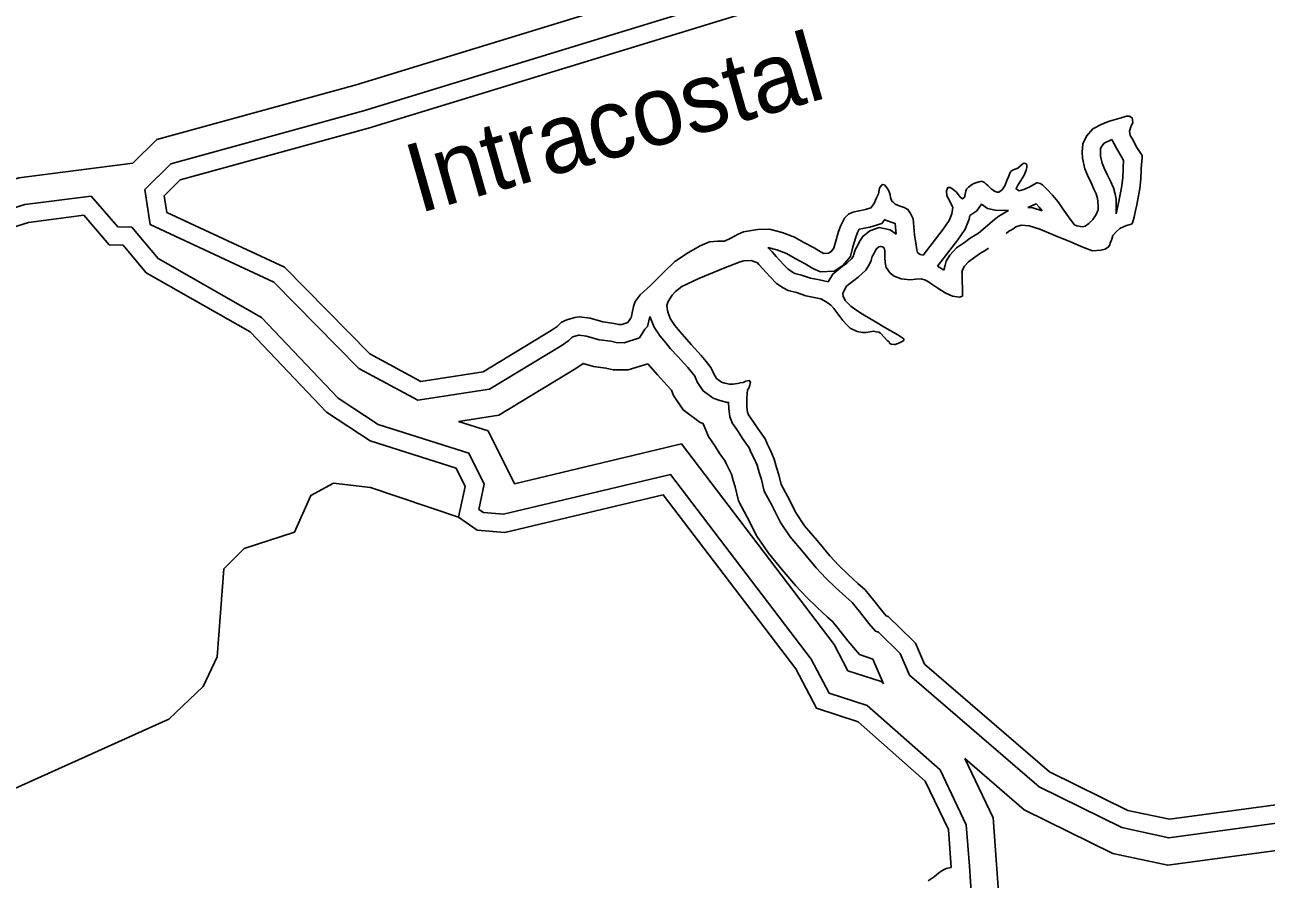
# Model space of a CAD drawing. Extents: x 2104537 to 2336408, y 34176 to 229611.
# Drawn here: x 2150616 to 2155108, y 46233 to 49325 of the extents above; entities that cross this region are included whole.
import ezdxf

# ---------------------------------------------------------------- set-up
doc = ezdxf.new("R2010")
doc.units = 0
for name, color, linetype in [('Exist Hydrographic Buffer Line', 7, 'Continuous'), ('Exist Hydrographic Creek Single Shore', 7, 'Continuous'), ('Exist Hydrographic Intracoastal Waterway Label', 7, 'Continuous'), ('Exist Hydrographic Island Shore', 7, 'Continuous'), ('Exist Hydrographic Misc Water Feature', 7, 'Continuous')]:
    doc.layers.add(name, color=color, linetype=linetype)

msp = doc.modelspace()

# ---------------------------------------------------------------- linework, layer by layer
at = {"layer": 'Exist Hydrographic Buffer Line'}
for p, q in [((2154066.8, 48571.2), (2154125.2, 48620.6)), ((2153783.1, 47050), (2153704.5, 47126.8))]:
    msp.add_line(p, q, dxfattribs=at)
for points in [[(2151814.1, 49107.9), (2156360.8, 50500.1), (2156561.3, 50502.1)], [(2151841.6, 49013.4), (2156376, 50401.8), (2156499.2, 50403)], [(2151006.3, 48823.7), (2151092.8, 48910.1), (2151814.1, 49107.9)], [(2151050.1, 48728.4), (2151143.9, 48822.1), (2151841.6, 49013.4)], [(2154548.9, 48910), (2154522.1, 48896.1), (2154512.5, 48885.2), (2154508.6, 48877.4), (2154507.9, 48863.3), (2154508.2, 48849.9), (2154513.9, 48824.4), (2154521.7, 48806.6), (2154533.4, 48780.3), (2154543.9, 48758.6), (2154554.8, 48735.2), (2154561, 48711.5), (2154564.7, 48693.9), (2154565.4, 48640.2)], [(2154565.4, 48640.2), (2154575, 48686), (2154585.4, 48742.3), (2154588.5, 48772), (2154589.7, 48801.3), (2154589.8, 48808.3), (2154592, 48834.1), (2154583.7, 48847.1), (2154566.2, 48878.7), (2154548.9, 48910)], [(2148726.4, 48156.5), (2148796.7, 48173.5), (2148849, 48186.6), (2148852.1, 48189.1), (2148897.9, 48218.9), (2149001.7, 48273.8), (2150594, 48770.8), (2151006.3, 48823.7)], [(2148724.9, 48054.9), (2148820.2, 48078), (2148875.7, 48091.8), (2148890.1, 48093.4), (2148909.8, 48109.3), (2148947.8, 48134), (2149039.6, 48182.5), (2150615, 48674.2), (2150855.7, 48705.2)], [(2151894, 47879), (2151749.4, 47973.7), (2151472, 48266), (2151097.7, 48479), (2151002.2, 48592.9), (2150951.7, 48593.8), (2150855.7, 48705.2)], [(2151824.3, 48081.3), (2151516.7, 48393.2), (2151069.4, 48601.6), (2151050.1, 48728.4)], [(2154175.7, 48652.8), (2154126.9, 48653.7), (2154099.9, 48659.7), (2154077.2, 48675.3), (2154060.5, 48651.3), (2154035.6, 48634.2)], [(2154125.2, 48620.6), (2154139.9, 48632.4), (2154175.7, 48652.8)], [(2154297, 48651.7), (2154285.8, 48665.2), (2154275, 48676.6), (2154244.8, 48663.7)], [(2154244.8, 48663.7), (2154263.6, 48661.9), (2154297, 48651.7)], [(2153769, 48566.9), (2153765.6, 48605.6), (2153757.4, 48608.5), (2153730.1, 48618.4), (2153727.8, 48620.5), (2153717.4, 48606.3), (2153673.7, 48592.7), (2153647.9, 48587.4), (2153635.1, 48585), (2153628.7, 48572.9), (2153623.1, 48556.6), (2153612.5, 48521.4), (2153603.9, 48486), (2153577.4, 48454.6), (2153544.1, 48433.3), (2153494.7, 48431.2), (2153467.7, 48443.5), (2153439.7, 48459.8), (2153403.5, 48479.1), (2153372.5, 48496.9), (2153336.7, 48510.9), (2153304.6, 48518.8)], [(2154035.6, 48634.2), (2154032.5, 48621.3), (2154018.3, 48585.5), (2153991.9, 48547.3), (2153963.3, 48509.7), (2153918.6, 48452)], [(2153522.5, 48395.3), (2153539.9, 48422.9), (2153575.1, 48451.4), (2153589.7, 48462.2), (2153608.2, 48478.9), (2153614.1, 48488.4), (2153616.1, 48493.1), (2153620.6, 48510.8), (2153630, 48527.1), (2153636.5, 48540.6), (2153648.1, 48558.9), (2153672.9, 48578.7), (2153706.9, 48591.2), (2153746.5, 48582.5), (2153769, 48566.9)], [(2154066.8, 48571.2), (2154037.1, 48552.3), (2154016.4, 48537.4), (2153987.2, 48517.6), (2153962.5, 48490.7), (2153949.8, 48469), (2153945.9, 48454.7), (2153940.8, 48437.1)], [(2153304.6, 48518.8), (2153320.1, 48502.7), (2153335.1, 48486.4), (2153347.8, 48472.5), (2153361.3, 48457.1), (2153377.7, 48440.1), (2153393.4, 48429.8), (2153401.7, 48425.4), (2153426.7, 48418.9), (2153459.3, 48408), (2153491.3, 48401.6), (2153522.5, 48395.3)], [(2153783.1, 47050), (2153817, 46971.9), (2154286.6, 46567.3), (2154585.4, 46420), (2154755.5, 46383.4), (2155349.4, 46464.3), (2155913.6, 46391.3), (2156312.2, 46411.6), (2156633.7, 46620.6), (2156808.2, 46822.4), (2156955.6, 46932.9), (2157107.7, 47008.1), (2157301, 47040.9), (2157646.6, 47044.2), (2157991.2, 47142.3), (2158140.1, 47256.9), (2158234.7, 47371.2), (2158332.8, 47633.8), (2158331.9, 47877.8), (2158285.5, 48143.7), (2158186.8, 48292), (2158030.3, 48400), (2157826.5, 48497.9), (2157668.1, 48532.1)], [(2153918.6, 48452), (2153930.1, 48443.8), (2153940.8, 48437.1)], [(2152877.8, 48269.7), (2152869.2, 48233.5), (2152859.8, 48223), (2152840, 48191.6), (2152785, 48174.5), (2152755.9, 48175), (2152736, 48179.5), (2152694, 48185.5), (2152648.1, 48198.4), (2152621.9, 48201.7), (2152619.6, 48201.3), (2152598.8, 48195.2), (2152594.7, 48193.5), (2152584.1, 48182.7), (2152556, 48163.7)], [(2153704.5, 47126.8), (2153694, 47130.6), (2153669.4, 47158.8), (2153636, 47201.4), (2153609.3, 47234.5), (2153586.5, 47254.7), (2153549, 47289.2), (2153514.3, 47322.8), (2153479.6, 47360.3), (2153432.1, 47416.6), (2153385, 47472.6), (2153349.8, 47524.4), (2153317.3, 47588.7), (2153290.8, 47637.9), (2153280.9, 47679.2), (2153272.9, 47704.5), (2153265.4, 47731.2), (2153255.4, 47755), (2153243.2, 47779), (2153236.6, 47794.4), (2153213.1, 47827.5), (2153196.9, 47853.2), (2153183.2, 47872.3), (2153176.6, 47882.1), (2153166.7, 47906.2), (2153162.9, 47936.5), (2153162.6, 47958.7), (2153158.7, 47958.6), (2153131.2, 47964.8), (2153106, 47973.5), (2153070.5, 47999.9), (2153050.4, 48030.3), (2153042, 48050.1), (2153041, 48052.4), (2153030.6, 48065.9), (2153014.3, 48085.2), (2152978.3, 48124), (2152952.5, 48152.9), (2152935.6, 48173.6), (2152915.3, 48197.7), (2152893.1, 48230.9), (2152877.8, 48269.7)], [(2151824.3, 48081.3), (2152037.4, 47966.3), (2152296.9, 48006.7), (2152556, 48163.7)], [(2152185, 47889.7), (2152331.3, 47912.5), (2152609, 48080.8)], [(2152869.8, 48097.8), (2152799, 48075.8), (2152744.1, 48076.8), (2152718.3, 48082.6), (2152673.7, 48088.9), (2152636.6, 48099.4), (2152609, 48080.8)], [(2153684.7, 47029.4), (2153636.7, 47046.5), (2153593.5, 47096.1), (2153559, 47140.1), (2153537.9, 47166.3), (2153520.5, 47181.7), (2153481.5, 47217.6), (2153443.9, 47254), (2153405.8, 47295.1), (2153356.8, 47353.1), (2153306.4, 47413.1), (2153264.8, 47474.4), (2153230, 47543.2), (2153198.1, 47602.5), (2153186, 47652.8), (2153178.5, 47676.4), (2153172.3, 47698.8), (2153166.1, 47713.5), (2153154, 47737.3), (2153150.2, 47746), (2153131.2, 47772.8), (2153115.2, 47798.3), (2153102.4, 47816.1), (2153089.4, 47835.5), (2153070.7, 47881), (2153070.6, 47881.6), (2153059.5, 47885.4), (2152997.9, 47931.2), (2152963.4, 47983.5), (2152955.4, 48002.3), (2152954, 48004.1), (2152940.6, 48020), (2152905.5, 48057.7), (2152869.8, 48097.8)], [(2152387.2, 47664.3), (2152291.9, 47855.7), (2152185, 47889.7)], [(2152258.4, 47571.6), (2152278, 47662.8), (2152222.4, 47774.5), (2151894, 47879)], [(2153723.3, 46940.6), (2153714.1, 46948.7), (2153594.2, 46987.5), (2153543.9, 47083), (2152992, 47808.2), (2152387.2, 47664.3)], [(2154033.7, 46281.1), (2154022.6, 46430.1), (2153927.5, 46628.8), (2153664.3, 46861.3), (2153525.8, 46906.2), (2153460.6, 47029.9), (2152952.5, 47697.6), (2152347.2, 47553.6), (2152275.3, 47559.7), (2152258.4, 47571.6)], [(2153684.7, 47029.4), (2153723.3, 46940.6)], [(2156017.5, 45986.1), (2155495.4, 45610.9), (2155198.4, 45438.8), (2152511, 44686.1), (2152493.3, 44701.2), (2152492.8, 44755.1), (2152528.4, 44816.8), (2153488.6, 45080.6), (2153930, 45266.8), (2154055.8, 45406.1), (2154054.6, 45679.1), (2153952.9, 45795.6), (2153716.2, 45805), (2153833.1, 45894.1), (2154031.1, 46035.8), (2154042, 46169.5), (2154033.7, 46281.1)]]:
    msp.add_lwpolyline(points, dxfattribs=at)
at = {"layer": 'Exist Hydrographic Creek Single Shore'}
msp.add_line((2154008.3, 48342.7), (2154007.2, 48426.3), dxfattribs=at)
for points in [[(2151859.8, 48950.3), (2156386.1, 50336.3), (2156479.7, 50337.2)], [(2154610.5, 48994.5), (2154602.3, 48994.6), (2154582.5, 48988.4), (2154540.5, 48975.5), (2154512.8, 48965.2), (2154481, 48948.7), (2154457.5, 48922), (2154443.8, 48894.3), (2154442.3, 48864.2), (2154442.8, 48841.9), (2154451.3, 48804), (2154461.6, 48780.1), (2154473.9, 48752.7), (2154484.6, 48730.5), (2154492.8, 48712.9), (2154497.1, 48696.4), (2154499.2, 48686.6), (2154499.5, 48666.9), (2154499.6, 48654.7), (2154492, 48638.5), (2154480.2, 48620.7), (2154466.5, 48606.2), (2154452.5, 48596.6), (2154442.6, 48594.2), (2154422.3, 48597.8), (2154414.5, 48601.3), (2154398.2, 48621.3), (2154371.7, 48658.8), (2154355.1, 48684.4), (2154334.9, 48708.8), (2154314.3, 48730.5), (2154297.9, 48745.6), (2154289.8, 48750.7), (2154280, 48753.1), (2154278, 48753.2), (2154250.2, 48737.3), (2154230.3, 48728.8), (2154214.5, 48724.2)], [(2154543.5, 48534.1), (2154549.3, 48549.4), (2154553.2, 48561.8), (2154564.9, 48575.4), (2154578.6, 48588.2), (2154594.5, 48594.5), (2154602.5, 48598.6), (2154620.3, 48603.2), (2154624.3, 48608.7), (2154630.3, 48629.2), (2154633.9, 48647.2), (2154639.4, 48673.3), (2154650.3, 48732.8), (2154654, 48767.2), (2154655.2, 48799.4), (2154655.4, 48804.9), (2154658.8, 48845.2), (2154658.6, 48851.8), (2154640.1, 48880.7), (2154623.6, 48910.5), (2154615.7, 48924.8), (2154613.4, 48940.3), (2154619, 48959.2), (2154624.8, 48970.6), (2154624.6, 48981.1), (2154624, 48982.7)], [(2151120, 48705.4), (2151178, 48763.4), (2151859.8, 48950.3)], [(2154208.2, 48742.3), (2154225.9, 48770.6), (2154231.6, 48780.3), (2154239.2, 48799.2), (2154241.1, 48809), (2154241.2, 48817.2), (2154239, 48821.2), (2154235.1, 48822.9), (2154232.5, 48824), (2154228.9, 48823), (2154209.2, 48806.4), (2154199.3, 48802.3), (2154189.3, 48798.5), (2154184.3, 48794.4), (2154181.6, 48790.5), (2154175.7, 48774.2), (2154169.7, 48761.6)], [(2153866.1, 48491.5), (2153856, 48493.3), (2153846, 48500.7), (2153843.9, 48510.6), (2153841.5, 48527.1), (2153835.1, 48564.9), (2153829.9, 48622.4), (2153821.1, 48642.3), (2153811.6, 48656.6), (2153797.3, 48664.1), (2153779.4, 48670.3), (2153765, 48675.5), (2153758.9, 48681.2), (2153753.1, 48687.2), (2153748.8, 48699.5), (2153746.7, 48709.3), (2153742.3, 48723.5), (2153736.3, 48733.5), (2153726, 48745.2), (2153718.2, 48747), (2153708.1, 48733.1), (2153704.4, 48712.8), (2153696.9, 48696.5), (2153689, 48678.6), (2153677.2, 48662.5), (2153657.4, 48656.3), (2153635.3, 48651.8), (2153611.6, 48647.3), (2153595.7, 48639.4), (2153582, 48624.9), (2153568.3, 48599), (2153560.7, 48576.8), (2153549.1, 48538.6), (2153543.8, 48516.4), (2153533.7, 48504.5), (2153523.7, 48498.1), (2153507.6, 48497.4), (2153497.9, 48501.9), (2153471.6, 48517.2), (2153435.2, 48536.6), (2153400.8, 48556.3), (2153356.5, 48573.5), (2153310.5, 48584.9), (2153268.5, 48584.1), (2153266.5, 48584.1), (2153216.8, 48575.3), (2153196.6, 48566.8), (2153170.8, 48552.5), (2153147.3, 48542.1), (2153123, 48542), (2153093.1, 48539.3), (2153059.3, 48525.1), (2153017.8, 48500.4), (2152968.3, 48467.9), (2152926.9, 48428.3), (2152879.4, 48381.7), (2152842, 48347.3), (2152824.4, 48323), (2152818.8, 48305.1), (2152814.9, 48288.7), (2152809.2, 48264.9), (2152807.2, 48262.6), (2152797.4, 48247.1), (2152775.6, 48240.3), (2152763.8, 48240.5), (2152747.8, 48244.1), (2152707.5, 48249.8), (2152661.2, 48262.8), (2152621.3, 48267.9), (2152605.5, 48265.6), (2152577.4, 48257.2), (2152557.6, 48249.4), (2152541.9, 48233.3), (2152520.6, 48219)], [(2154114.2, 48729.5), (2154100.3, 48742.8), (2154094.9, 48748.5), (2154088.1, 48754.6), (2154078, 48758.7), (2154073.4, 48758.1), (2154067.8, 48756.6), (2154050.3, 48750.4), (2154042, 48745.6), (2154030.3, 48737.6), (2154023.6, 48730.2), (2154020.9, 48723.7), (2154018.7, 48711.6), (2154016.9, 48703.5), (2154013.5, 48698.6), (2154008.9, 48695.4), (2154000.1, 48701.2)], [(2154169.7, 48761.6), (2154167.9, 48757.9), (2154162, 48741.7), (2154152.5, 48727.7), (2154140.9, 48719.1)], [(2154214.5, 48724.2), (2154204.4, 48730), (2154202.5, 48732.7), (2154208.2, 48742.3)], [(2151864.1, 48134.4), (2151555.1, 48447.7), (2151129, 48646.2), (2151120, 48705.4)], [(2154000.1, 48701.2), (2153986.7, 48718.8), (2153974.4, 48730.5), (2153964, 48736.3), (2153956.2, 48736.5), (2153950.4, 48724.4), (2153952.6, 48706.3), (2153963.1, 48686.5), (2153972.9, 48666.1)], [(2154140.9, 48719.1), (2154134.6, 48719.2), (2154126.5, 48721), (2154114.2, 48729.5)], [(2153972.9, 48666.1), (2153973.5, 48664.9), (2153971.5, 48648.6), (2153969.7, 48641), (2153960.1, 48616.6), (2153938.8, 48585.9), (2153911.2, 48549.7), (2153866.4, 48491.7)], [(2148724, 47987.2), (2148835.9, 48014.3), (2148887.3, 48027.1), (2148916.2, 48030.3), (2148948.3, 48056), (2148981.1, 48077.3), (2149065, 48121.7), (2150629.1, 48609.9), (2150829, 48635.6)], [(2151865.6, 47819.1), (2151707.1, 47923), (2151431.1, 48213.8), (2151055, 48427.8), (2150971.1, 48527.8), (2150921.1, 48528.8), (2150829, 48635.6)], [(2154166.9, 48570), (2154176.9, 48578), (2154190.8, 48585.9), (2154202.4, 48593.9), (2154220.6, 48600.1), (2154250.7, 48597.2), (2154288.6, 48585.7), (2154342.9, 48562.6), (2154399.2, 48539.2), (2154443.8, 48519.7), (2154479.9, 48506.5), (2154509.9, 48509.2), (2154525.7, 48513.1), (2154537.6, 48521.1), (2154541.7, 48529.2), (2154543.5, 48534.1)], [(2153795.8, 48182.8), (2153796.8, 48184.4), (2153796.6, 48188.3), (2153774.3, 48203.5), (2153728.2, 48229), (2153693.8, 48250.4), (2153647.4, 48277.5), (2153623.1, 48293.4), (2153604.7, 48306.9), (2153594.7, 48316.9), (2153584.4, 48327), (2153576.5, 48342.9), (2153576, 48352.7), (2153581.9, 48366.4), (2153589.6, 48378.7), (2153615.3, 48399.5), (2153631.3, 48411.4), (2153659, 48436.4), (2153672.6, 48458.1), (2153678.4, 48472.1), (2153682, 48485.9), (2153688.1, 48496.6), (2153693.9, 48508.6), (2153697.6, 48514.4), (2153705.6, 48520.8), (2153711.5, 48523), (2153719.7, 48521.2), (2153725.5, 48517.2), (2153727.6, 48507.3), (2153728.2, 48483.3), (2153728.5, 48465.3), (2153732.7, 48447.1), (2153746.7, 48426.5), (2153761.3, 48415.4), (2153787.4, 48406.1), (2153819.4, 48402.2), (2153839.5, 48405), (2153859.2, 48405.3), (2153875.5, 48401.1), (2153885.6, 48395), (2153893.7, 48389.2), (2153901.8, 48384.2), (2153919.9, 48372.3), (2153946.1, 48354.4), (2153972.2, 48342.4), (2153998.4, 48339.6), (2154008.3, 48342.7)], [(2153866.1, 48491.5), (2153866.4, 48491.7)], [(2154103.3, 48516.2), (2154093.9, 48510.7), (2154073.9, 48497.9), (2154054, 48483.6), (2154030.4, 48467.6), (2154015.6, 48451.5), (2154010.9, 48443.4), (2154009.1, 48436.9), (2154007, 48429.7), (2154007.2, 48426.3)], [(2153831.5, 47094.4), (2153740.1, 47183.8), (2153732.2, 47186.6), (2153720, 47200.6), (2153687.4, 47242.3), (2153656.9, 47279.9), (2153630.5, 47303.4), (2153594.1, 47336.9), (2153561.2, 47368.7), (2153528.8, 47403.8), (2153482.3, 47458.9), (2153437.4, 47512.2), (2153406.4, 47557.8), (2153375.4, 47619.1), (2153352.6, 47661.5), (2153344.1, 47696.8), (2153335.8, 47723.2), (2153327.5, 47752.9), (2153315, 47782.6), (2153302.6, 47806.8), (2153294.2, 47826.7), (2153267.7, 47863.9), (2153251.4, 47889.8), (2153237, 47909.8), (2153234.8, 47913.1), (2153230.7, 47923.1), (2153228.5, 47941.1), (2153228, 47969), (2153228.2, 47975.6), (2153229.7, 47989.4), (2153231.3, 48003.4), (2153235.4, 48009.9), (2153239.2, 48021.3), (2153241.1, 48031.8), (2153236.9, 48037.8), (2153231, 48036.9), (2153225, 48035.4), (2153217.1, 48031.6), (2153215.1, 48030.6), (2153202.9, 48029.2), (2153201.3, 48028.6), (2153179.2, 48024.8), (2153165.1, 48024.4), (2153149.1, 48028), (2153137.1, 48032.2), (2153118.9, 48045.6), (2153108.4, 48061.6), (2153102.5, 48075.5), (2153098.4, 48085.4), (2153081.7, 48107.1), (2153063.5, 48128.7), (2153026.8, 48168.2), (2153002.4, 48195.5), (2152986.1, 48215.5), (2152967.8, 48237.2), (2152951.5, 48261.5), (2152943.1, 48283), (2152941, 48291.2), (2152938.7, 48309.3), (2152943.2, 48324), (2152957.8, 48346.7), (2152969.8, 48359.6), (2152993.5, 48377.8), (2153055.1, 48407.1), (2153144.7, 48443.8), (2153204.2, 48467.2), (2153218.1, 48471.2), (2153244.3, 48471.4), (2153266.5, 48463.7), (2153272.3, 48457.7), (2153286.7, 48442), (2153298.9, 48428.6), (2153313.1, 48412.6), (2153335.6, 48389.2), (2153359.9, 48373.3), (2153377.7, 48363.8), (2153408.1, 48356), (2153442.3, 48344.5), (2153478.3, 48337.2), (2153496.3, 48333.6), (2153506.6, 48327.8), (2153522.8, 48317.7), (2153532.9, 48309.9), (2153542.8, 48298.3), (2153561.4, 48274.3), (2153575.8, 48255), (2153589.9, 48239.3), (2153602.1, 48227.6), (2153628.2, 48215.6), (2153647.1, 48210.9), (2153660.2, 48211.7), (2153686.2, 48216.1), (2153696.4, 48214.2), (2153706.2, 48212.4), (2153712.3, 48209), (2153736.8, 48182.9), (2153742.9, 48177.2), (2153744.8, 48172.9)], [(2151864.1, 48134.4), (2152049.1, 48034.5), (2152274, 48069.6), (2152520.6, 48219)], [(2152185, 47543), (2152209, 47654.1), (2152176, 47720.4), (2151865.6, 47819.1)], [(2153968.3, 46276.2), (2153958.1, 46412.9), (2153874.1, 46588.4), (2153631.1, 46803.1), (2153480.2, 46852), (2153405.1, 46994.5), (2152926.1, 47623.9), (2152352.2, 47487.3), (2152252.1, 47495.8), (2152185, 47543)], [(2153831.5, 47094.4), (2153838.2, 47087.9), (2153871.2, 47011.8), (2154323.1, 46622.4), (2154607.1, 46482.4), (2154758, 46450), (2155349.2, 46530.5)], [(2154017.1, 46669.5), (2154231.9, 46484.5), (2154552.8, 46326.3), (2154751.7, 46283.6), (2155349.8, 46365), (2155909.8, 46292.6), (2156343.6, 46314.6), (2156699.1, 46545.7), (2156875.8, 46750), (2157007.4, 46848.7), (2157138.4, 46913.4), (2157309.8, 46942.6), (2157402.9, 46943.5)], [(2154131.9, 46288.3), (2154119.4, 46455.9), (2154017.1, 46669.5)], [(2153968.3, 46276.2), (2153949.4, 46271.9), (2153938.1, 46265.6), (2153927.2, 46258.3), (2153916.5, 46250.3), (2153905.9, 46242.3), (2153895.2, 46234.3), (2153884.2, 46227.3)], [(2155499.9, 45735.3), (2154151.1, 45364.7), (2154154.4, 45368.4), (2154152.8, 45716.2), (2153999.3, 45892), (2154125.5, 45982.4), (2154140.7, 46169.2), (2154131.9, 46288.3)]]:
    msp.add_lwpolyline(points, dxfattribs=at)
at = {"layer": 'Exist Hydrographic Island Shore'}
for points in [[(2154624, 48982.7), (2154622.5, 48988.6), (2154612.4, 48994.4), (2154610.5, 48994.5)], [(2153744.8, 48172.9), (2153751.3, 48168.9), (2153761.1, 48167.7), (2153765.4, 48168.6)], [(2153765.4, 48168.6), (2153769, 48169.2), (2153782.9, 48175.5), (2153794.8, 48181.8), (2153795.8, 48182.8)]]:
    msp.add_lwpolyline(points, dxfattribs=at)
at = {"layer": 'Exist Hydrographic Misc Water Feature'}
msp.add_line((2152185, 47543), (2151866.4, 47651), dxfattribs=at)
msp.add_lwpolyline([(2149060, 47321.1), (2149094.1, 47163), (2149103.1, 46920), (2149237, 46822.3), (2149446, 46746.1), (2149496, 46705.7), (2149563, 46507.5), (2149630.1, 46463.6), (2149855, 46531.4), (2150114, 46451), (2150296.1, 46532.8), (2150555.1, 46550.7), (2151137, 46811.9), (2151261.1, 46930.9), (2151311.1, 47038.2), (2151335.1, 47356), (2151409.1, 47430), (2151592, 47488.8), (2151650.1, 47622.2), (2151733.1, 47666.6), (2151866.4, 47651)], dxfattribs=at)

# ---------------------------------------------------------------- texts
at = {"layer": 'Exist Hydrographic Intracoastal Waterway Label'}
msp.add_text('Intracostal', height=250, rotation=15.836, dxfattribs=at).set_placement((2152039.7, 48641.5))

doc.saveas('drawing.dxf')
